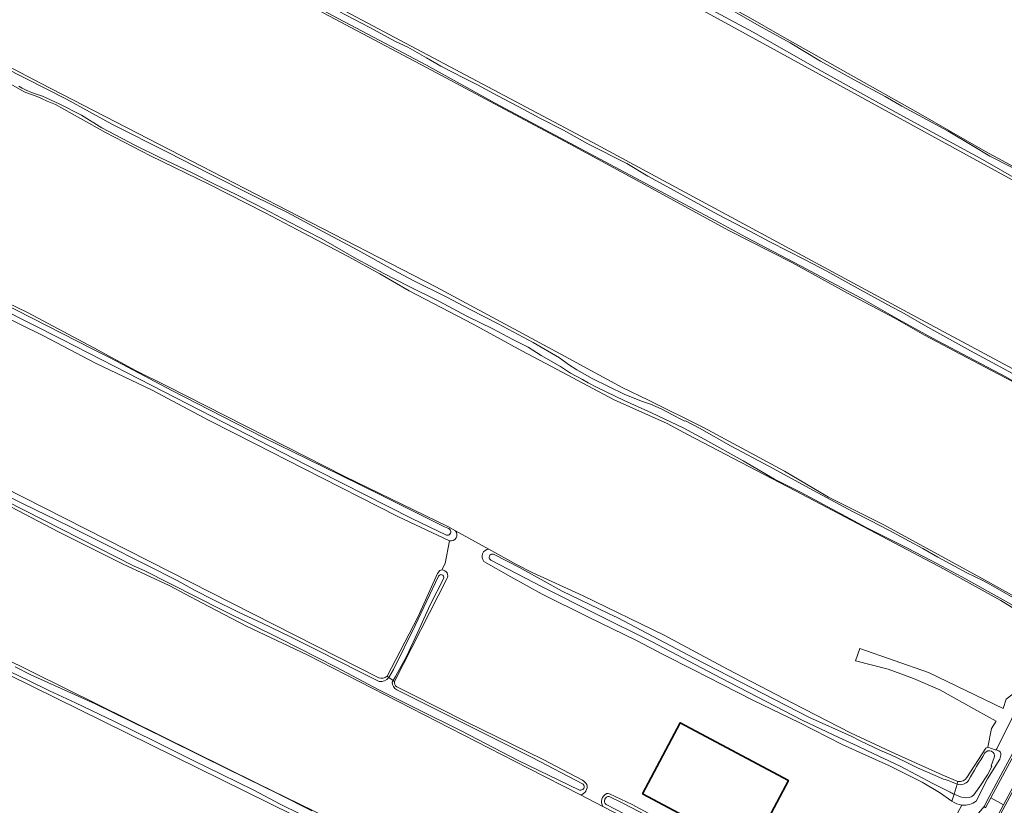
# Model space of a CAD drawing. Header units: metres. Extents: x 149984 to 156489, y 469398 to 478068.
# Tile 363 of 656: x 152337 to 152589, y 473514 to 473715. Entities that reach past the tile are written whole.
import ezdxf

# ---------------------------------------------------------------- set-up
doc = ezdxf.new("R2010")
doc.units = ezdxf.units.M
doc.header["$LTSCALE"] = 0.75
for name, color, linetype, lineweight in [('B-WE-GR-GRAS-GV', 252, 'Continuous', 13), ('B-WE-OG-BEBOUWING-GV', 6, 'Continuous', 35), ('B-WE-OG-TERREIN_ERF-GV', 252, 'Continuous', 18), ('B-WE-OG-TERREIN_OEVER-GV', 252, 'Continuous', 18), ('B-WE-OG-WATER-GV', 252, 'Continuous', 18), ('B-WE-OG-WATER_SLOOT-GV', 252, 'Continuous', 18), ('B-WE-OG-WEG-GV', 252, 'Continuous', 18), ('B-WE-VH-GESLOTENVERHARDING_ASFALT-GV', 252, 'Continuous', 18)]:
    doc.layers.add(name, color=color, linetype=linetype, lineweight=lineweight)

msp = doc.modelspace()

# ---------------------------------------------------------------- linework, layer by layer
at = {"layer": 'B-WE-GR-GRAS-GV', "flags": 128}
for points in [[(151860.15, 473839.985), (151838.443, 473802.422), (151901.655, 473768.65), (152048.137, 473693.009), (152196.303, 473619.72), (152299.755, 473568.391), (152397.909, 473519.906), (152531.927, 473454.488), (152539.399, 473451.249), (152541.95, 473452.176), (152550.388, 473467.694), (152553.221, 473472.906), (152554.786, 473475.784), (152554.94, 473476.067)], [(152335.307, 473818.318), (152337.292, 473819.905), (152339.938, 473818.318), (152338.879, 473816.598), (152340.792, 473815.502), (152366.131, 473800.988), (152428.441, 473766.988), (152440.876, 473761.962), (152462.553, 473748.573), (152463.366, 473748.071), (152465.912, 473746.698), (152494.531, 473731.264), (152517.036, 473719.127), (152523.955, 473715.395), (152531.293, 473711.123), (152550.236, 473700.435), (152566.749, 473691.233), (152583.974, 473681.338), (152629.639, 473656.644)], [(152340.792, 473815.502), (152338.879, 473816.598), (152336.599, 473814.141), (152314.945, 473773.74), (152317.333, 473772.505), (152340.209, 473760.235), (152379.473, 473739.703), (152406.354, 473724.675), (152483.444, 473683.691), (152565.211, 473639.584), (152608.245, 473616.526), (152622.962, 473608.828), (152625.206, 473608.849)], [(152625.206, 473608.849), (152626.247, 473609.249), (152634.68, 473621.916), (152637.8, 473628.77), (152638.517, 473630.647), (152639.575, 473633.094), (152642.386, 473638.32), (152643.941, 473640.867), (152644.007, 473642.785), (152643.643, 473645.105), (152481.394, 473733.986), (152394.058, 473782.333), (152374.62, 473792.702), (152351.882, 473805.083), (152339.373, 473812.135)], [(152620.937, 473605.896), (152619.617, 473606.676), (152596.257, 473619.778), (152583.863, 473626.228), (152568.401, 473634.405), (152560.608, 473638.83), (152548.841, 473645.041), (152534.448, 473652.966), (152518.578, 473661.075), (152496.843, 473672.881), (152478.974, 473682.578), (152454.831, 473695.455), (152441.119, 473702.761), (152421.78, 473712.992), (152405.4, 473721.753), (152392.522, 473728.802), (152376.651, 473737.516), (152361.626, 473745.802), (152344.251, 473754.796), (152328.563, 473763.084), (152316.167, 473769.573)], [(152291.66, 473725.818), (152299.206, 473721.505), (152311.291, 473715.149), (152318.57, 473711.32), (152342.466, 473698.751), (152380.962, 473678.907), (152405.789, 473666.152), (152443.536, 473646.76), (152462.304, 473636.637), (152475.419, 473629.563), (152491.141, 473620.995), (152497.847, 473617.799), (152511.95, 473610.828), (152532.565, 473599.638), (152543.88, 473593.056), (152549.833, 473590.035), (152557.969, 473585.906), (152583.706, 473571.875), (152591.411, 473567.675), (152598.979, 473563.549)], [(152592.993, 473563.483), (152587.86, 473566.601), (152573.415, 473574.654), (152535.447, 473594.63), (152507.798, 473609.05), (152502.639, 473611.834), (152489.097, 473617.902), (152473.109, 473626.413), (152465.502, 473630.419), (152453.069, 473637.181), (152436.691, 473645.689), (152429.21, 473650.028), (152421.08, 473654.457), (152408.007, 473661.405), (152399.883, 473665.618), (152385.699, 473672.848), (152370.569, 473680.204), (152359.114, 473686.193), (152346.334, 473693.29), (152344.24, 473694.171), (152342.718, 473694.839), (152341.795, 473695.249), (152338.311, 473696.572), (152328.297, 473702.247)], [(152315.867, 473651.453), (152339.162, 473640.174), (152356.156, 473631.14), (152366.796, 473625.388), (152374.712, 473621.485), (152420.221, 473598.334), (152446.547, 473585.502), (152448.498, 473584.431), (152457.093, 473579.714), (152464.142, 473575.845), (152468.13, 473573.739), (152481.151, 473567.842), (152501.881, 473557.801), (152518.049, 473549.069), (152534.718, 473540.389), (152549.448, 473532.837), (152560.935, 473527.45), (152572.871, 473522.082), (152576.9, 473520.418)], [(152237.994, 473641.936), (152246.193, 473639.321), (152247.098, 473639.178), (152428.913, 473546.86)], [(152445.077, 473574.419), (152445.934, 473576.078), (152446.999, 473581.848), (152433.817, 473588.045), (152409.712, 473600.296), (152397.313, 473606.617), (152385.607, 473612.571), (152371.057, 473620.381), (152356.568, 473627.262), (152343.29, 473634.241), (152330.752, 473640.357)], [(152552.659, 473479.771), (152551.924, 473480.242), (152486.207, 473513.996), (152480.466, 473516.945), (152467.104, 473523.808), (152410.602, 473552.768), (152395.162, 473560.097), (152383.684, 473566.065), (152375.356, 473570.416), (152363.644, 473575.903), (152347.064, 473584.198), (152333.31, 473591.436), (152324.595, 473595.897), (152311.633, 473602.574), (152298.101, 473609.335), (152279.336, 473619.136), (152258.659, 473629.451), (152245.147, 473636.378)], [(152531.679, 473432.473), (152531.921, 473432.928), (152535.59, 473439.832), (152537.764, 473443.922), (152537.896, 473446.568), (152534.003, 473449.278), (152255.721, 473586.412)], [(152431.058, 473547.255), (152438.874, 473562.399), (152443.98, 473573.553), (152444.567, 473574.316)], [(152579.225, 473521.446), (152584.033, 473528.9), (152584.563, 473529.131), (152585.478, 473533.949), (152586.708, 473535.815), (152581.787, 473538.553), (152572.341, 473543.832), (152565.555, 473546.689), (152559.125, 473549.11), (152550.711, 473551.213), (152551.862, 473554.349), (152569.365, 473548.237), (152588.454, 473539.029), (152589.208, 473541.411), (152591.788, 473543.355), (152593.361, 473544.962)]]:
    msp.add_lwpolyline(points, dxfattribs=at)
at = {"layer": 'B-WE-GR-GRAS-GV'}
for points in [[(152444.567, 473574.316, -0.0901118), (152445.077, 473574.419)], [(152428.913, 473546.86, 0.2275539), (152431.058, 473547.255)], [(152576.9, 473520.418, 0.3320732), (152579.225, 473521.446)]]:
    msp.add_lwpolyline(points, format="xyb", dxfattribs=at)
at = {"layer": 'B-WE-OG-BEBOUWING-GV', "flags": 128}
msp.add_lwpolyline([(152496.34, 473517.27), (152523.98, 473502.51), (152533.61, 473520.64), (152505.96, 473535.38)], close=True, dxfattribs=at)
at = {"layer": 'B-WE-OG-TERREIN_ERF-GV'}
for points in [[(152448.498, 473584.431, -0.7298594), (152446.999, 473581.848)], [(152455.796, 473576.619, -0.6337429), (152457.093, 473579.714)], [(152445.077, 473574.419, -0.6090141), (152446.302, 473572.146)], [(152432.949, 473545.954, 0.2999162), (152433.51, 473544.536)], [(152482.099, 473519.61, -0.4365822), (152480.466, 473516.945)], [(152481.013, 473520.683, -0.1032718), (152482.099, 473519.61)], [(152486.207, 473513.996, -0.4619323), (152487.192, 473517.277)], [(152487.192, 473517.277, -0.1059321), (152487.881, 473517.274)], [(152577.917, 473514.353, -0.0943054), (152575.387, 473515.325)]]:
    msp.add_lwpolyline(points, format="xyb", dxfattribs=at)
at = {"layer": 'B-WE-OG-TERREIN_ERF-GV', "flags": 128}
for points in [[(152457.093, 473579.714), (152448.498, 473584.431)], [(152446.999, 473581.848), (152445.934, 473576.078)], [(152445.934, 473576.078), (152445.077, 473574.419)], [(152575.387, 473515.325), (152572.255, 473517.609), (152567.786, 473520.23), (152559.472, 473524.373), (152547.379, 473529.823), (152536.342, 473535.466), (152524.519, 473541.162), (152516.72, 473545.158), (152509.321, 473548.869), (152501.578, 473552.847), (152494.802, 473556.381), (152482.518, 473562.335), (152470.666, 473568.235), (152462.712, 473572.639), (152455.796, 473576.619)], [(152446.302, 473572.146), (152432.949, 473545.954)], [(152433.51, 473544.536), (152437.29, 473542.705), (152451.29, 473535.651), (152470.954, 473525.979), (152481.013, 473520.683)], [(152480.466, 473516.945), (152486.207, 473513.996)], [(152487.881, 473517.274), (152493.695, 473514.513), (152502.966, 473509.479), (152513.089, 473504.233), (152520.385, 473499.972), (152522.288, 473498.725), (152522.674, 473498.525), (152527.169, 473496.117), (152532.812, 473493.213), (152539.331, 473489.782), (152552.514, 473482.88), (152557.617, 473480.173), (152559.332, 473480.625), (152565.338, 473491.623), (152567.483, 473495.398), (152567.865, 473495.826)], [(152568.58, 473495.87), (152571.279, 473501.22), (152573.918, 473506.266), (152575.044, 473508.606), (152576.9, 473512.46), (152577.917, 473514.353)]]:
    msp.add_lwpolyline(points, dxfattribs=at)
for points in [[(152569.365, 473548.237), (152551.862, 473554.349), (152550.711, 473551.213), (152559.125, 473549.11), (152565.555, 473546.689), (152572.341, 473543.832), (152581.787, 473538.553), (152586.708, 473535.815), (152585.478, 473533.949), (152584.563, 473529.131), (152586.48, 473528.51), (152586.717, 473528.44), (152586.826, 473528.738), (152594.679, 473544.567), (152593.361, 473544.962), (152591.788, 473543.355), (152589.208, 473541.411), (152588.454, 473539.029)], [(152505.96, 473535.38), (152533.61, 473520.64), (152523.98, 473502.51), (152496.34, 473517.27)]]:
    msp.add_lwpolyline(points, close=True, dxfattribs=at)
at = {"layer": 'B-WE-OG-TERREIN_OEVER-GV', "flags": 128}
for points in [[(152645.809, 473647.644), (152647.516, 473649.646), (152642.092, 473649.91), (152629.639, 473656.644), (152583.974, 473681.338), (152566.749, 473691.233), (152550.236, 473700.435), (152531.293, 473711.123), (152523.955, 473715.395), (152517.036, 473719.127), (152494.531, 473731.264), (152465.912, 473746.698), (152463.366, 473748.071), (152462.553, 473748.573), (152440.876, 473761.962), (152428.441, 473766.988), (152366.131, 473800.988), (152340.792, 473815.502)], [(152339.373, 473812.135), (152351.882, 473805.083), (152374.62, 473792.702), (152394.058, 473782.333), (152481.394, 473733.986), (152643.643, 473645.105), (152643.674, 473645.142)], [(152542.255, 473701.757), (152524.637, 473711.825), (152505.731, 473721.995), (152486.332, 473732.741), (152463.712, 473744.694), (152446.175, 473754.392), (152428.311, 473764.385), (152424.631, 473766.171), (152421.58, 473767.924), (152416.284, 473770.56), (152410.065, 473773.78), (152409.074, 473774.367), (152408.046, 473775.076), (152405.677, 473776.474), (152401.244, 473779.093), (152391.872, 473784.054), (152380.812, 473789.852), (152376.423, 473792.341), (152371.442, 473795.063), (152365.721, 473798.02), (152360.368, 473800.799), (152352.656, 473805.121), (152343.188, 473810.273), (152339.948, 473812.334)], [(152608.245, 473616.526), (152565.211, 473639.584), (152483.444, 473683.691), (152406.354, 473724.675), (152379.473, 473739.703), (152340.209, 473760.235), (152317.333, 473772.505)], [(152531.927, 473454.488), (152397.909, 473519.906), (152299.755, 473568.391), (152196.303, 473619.72), (152048.137, 473693.009), (151901.655, 473768.65)], [(152316.167, 473769.573), (152328.563, 473763.084), (152344.251, 473754.796), (152361.626, 473745.802), (152376.651, 473737.516), (152392.522, 473728.802), (152405.4, 473721.753), (152421.78, 473712.992), (152441.119, 473702.761), (152454.831, 473695.455), (152478.974, 473682.578), (152496.843, 473672.881), (152518.578, 473661.075), (152534.448, 473652.966), (152548.841, 473645.041), (152560.608, 473638.83), (152568.401, 473634.405), (152583.863, 473626.228), (152596.257, 473619.778), (152619.617, 473606.676), (152620.937, 473605.896)], [(152622.347, 473605.549), (152618.661, 473607.64), (152609.75, 473612.733), (152598.937, 473618.534), (152591.418, 473622.492), (152589.19, 473623.742), (152570.226, 473633.752), (152561.914, 473638.344), (152552.326, 473643.735), (152536.701, 473652.132), (152522.707, 473659.43), (152516.165, 473663.032), (152458.485, 473693.724), (152441.155, 473703.381), (152417.078, 473716.081), (152375.274, 473738.703), (152342.201, 473756.43), (152341.64, 473756.735), (152334.158, 473760.575), (152328.099, 473763.775), (152321.306, 473767.591), (152319.349, 473768.504), (152318.278, 473769.01), (152316.744, 473769.783)], [(152418.623, 473717.154), (152426.516, 473713.089), (152433.212, 473709.428), (152436.364, 473707.936), (152441.103, 473705.239), (152444.828, 473703.1), (152450.78, 473700.036), (152454.163, 473698.319), (152459.341, 473695.561), (152466.033, 473692.045), (152470.089, 473689.805), (152476.144, 473686.781), (152482.391, 473683.259), (152492.283, 473678.247), (152497.707, 473675.023), (152503.481, 473671.875), (152508.626, 473669.03), (152515.557, 473665.261), (152522.322, 473661.719), (152529.029, 473658.148), (152537.689, 473653.695), (152543.407, 473650.707), (152549.52, 473647.38), (152559.969, 473641.613), (152562.579, 473640.267), (152569.198, 473636.453), (152580.148, 473630.375), (152594.317, 473622.698)], [(152518.11, 473717.999), (152526.176, 473713.455), (152534.069, 473709.032), (152541.819, 473704.388), (152550.43, 473699.616), (152558.301, 473695.399), (152562.584, 473692.905), (152574.443, 473686.492), (152580.558, 473682.827), (152585.106, 473680.129), (152595.424, 473674.821)], [(152591.411, 473567.675), (152583.706, 473571.875), (152557.969, 473585.906), (152549.833, 473590.035), (152543.88, 473593.056), (152532.565, 473599.638), (152511.95, 473610.828), (152497.847, 473617.799), (152491.141, 473620.995), (152475.419, 473629.563), (152462.304, 473636.637), (152443.536, 473646.76), (152405.789, 473666.152), (152380.962, 473678.907), (152342.466, 473698.751), (152318.57, 473711.32)], [(152328.297, 473702.247), (152338.311, 473696.572), (152341.795, 473695.249), (152342.718, 473694.839), (152344.24, 473694.171), (152346.334, 473693.29), (152359.114, 473686.193), (152370.569, 473680.204), (152385.699, 473672.848), (152399.883, 473665.618), (152408.007, 473661.405), (152421.08, 473654.457), (152429.21, 473650.028), (152436.691, 473645.689), (152453.069, 473637.181), (152465.502, 473630.419), (152473.109, 473626.413), (152489.097, 473617.902), (152502.639, 473611.834), (152507.798, 473609.05), (152535.447, 473594.63), (152573.415, 473574.654), (152587.86, 473566.601), (152592.993, 473563.483)], [(152333.174, 473702.784), (152349.15, 473694.642), (152360.891, 473688.174), (152375.08, 473681.083), (152385.58, 473675.71), (152396.897, 473670.03), (152405.596, 473665.736), (152412.293, 473662.136), (152423.575, 473656.069), (152432.572, 473651.098), (152437.929, 473648.289), (152446.153, 473644.164), (152452.321, 473640.974), (152459.476, 473637.265), (152468.399, 473632.497), (152475.093, 473628.59), (152477.403, 473626.871), (152479.552, 473625.536), (152483.478, 473623.345), (152491.835, 473619.199), (152496.35, 473617.482), (152498.37, 473616.745), (152501.092, 473615.544), (152505.747, 473613.136), (152507.12, 473612.456), (152507.292, 473612.505), (152510.916, 473610.641), (152519.008, 473606.066), (152528.64, 473600.91), (152540.041, 473594.76), (152549.942, 473589.372), (152554.52, 473587.036), (152559.245, 473584.622), (152564.443, 473581.735), (152567.983, 473579.863), (152571.791, 473577.726), (152576.04, 473575.401), (152579.157, 473573.704), (152583.468, 473571.601), (152587.158, 473569.598), (152592.112, 473566.688)], [(152643.28, 473645.398), (152641.667, 473646.401), (152638.061, 473648.535), (152628.113, 473654.632), (152616.328, 473661.24), (152604.279, 473667.741), (152593.023, 473673.69), (152582.586, 473679.626), (152568.507, 473687.287), (152555.86, 473694.133), (152542.255, 473701.757)], [(152596.161, 473562.409), (152588.49, 473566.792), (152577.883, 473572.696), (152571.536, 473576.058), (152564.207, 473579.917), (152553.64, 473585.188), (152547.146, 473588.686), (152536.875, 473594.165), (152530.057, 473597.616), (152522.009, 473602.255), (152512.285, 473607.738), (152506.695, 473610.768), (152498.628, 473614.547), (152491.626, 473617.74), (152484.745, 473621.036), (152482.478, 473622.201), (152480.997, 473623.095), (152477.965, 473624.693), (152475.33, 473626.374), (152470.457, 473629.231), (152467.106, 473631.316), (152463.214, 473633.256), (152458.07, 473636.007), (152451.419, 473639.271), (152444.29, 473643.093), (152436.551, 473646.88), (152430.268, 473650.181), (152423.23, 473653.916), (152414.2, 473659.075), (152410.543, 473660.951), (152404.346, 473664.194), (152397.903, 473667.612), (152392.363, 473670.395), (152387.101, 473672.842), (152381.046, 473675.924), (152373.015, 473679.776), (152366.764, 473682.819), (152358.147, 473687.396), (152352.995, 473690.577), (152347.261, 473693.465), (152343.013, 473695.454), (152340.468, 473696.335), (152338.847, 473697.017), (152337.793, 473697.504), (152336.918, 473698.018)], [(152448.498, 473584.431), (152446.547, 473585.502), (152420.221, 473598.334), (152374.712, 473621.485), (152366.796, 473625.388), (152356.156, 473631.14), (152339.162, 473640.174), (152315.867, 473651.453), (152312.272, 473653.084), (152310.683, 473653.897), (152276.42, 473672.153), (152265.119, 473677.971)], [(152263.34, 473675.74), (152265.433, 473674.382), (152270.715, 473671.065), (152290.766, 473660.913), (152303.072, 473654.426), (152315.013, 473648.129), (152330.752, 473640.357), (152343.29, 473634.241), (152356.568, 473627.262), (152371.057, 473620.381), (152385.607, 473612.571), (152397.313, 473606.617), (152409.712, 473600.296), (152433.817, 473588.045), (152446.999, 473581.848)], [(152446.252, 473583.302), (152437.383, 473587.606), (152413.537, 473599.661), (152383.218, 473615.203), (152364.632, 473624.794), (152348.031, 473633.27), (152332.15, 473641.257), (152315.411, 473649.403), (152305.259, 473654.628), (152293.857, 473660.654), (152279.533, 473667.752), (152264.483, 473675.6)], [(152324.751, 473646.698), (152355.663, 473630.878), (152360.159, 473628.661), (152363.175, 473627.072), (152376.022, 473620.3), (152389.026, 473613.658), (152399.519, 473608.244), (152414.77, 473600.723), (152429.184, 473593.659), (152445.744, 473585.445), (152446.59, 473585.078)], [(152246.088, 473638.187), (152253.747, 473634.134), (152266.72, 473627.616), (152280.117, 473620.992), (152293.617, 473613.875), (152297.128, 473612.291), (152298.427, 473611.728), (152302.828, 473609.289), (152315.108, 473603.039), (152327.213, 473596.572), (152331.542, 473594.588), (152338.105, 473591.349), (152349.821, 473585.579), (152358.509, 473581.244), (152369.699, 473575.651), (152377.407, 473571.724), (152382.035, 473569.147), (152386.548, 473566.876), (152393.111, 473563.679), (152399.159, 473560.801), (152406.356, 473557.361), (152413.533, 473553.735), (152423.95, 473548.479), (152429.053, 473545.952)], [(152428.913, 473546.86), (152247.098, 473639.178)], [(152245.147, 473636.378), (152258.659, 473629.451), (152279.336, 473619.136), (152298.101, 473609.335), (152311.633, 473602.574), (152324.595, 473595.897), (152333.31, 473591.436), (152347.064, 473584.198), (152363.644, 473575.903), (152375.356, 473570.416), (152383.684, 473566.065), (152395.162, 473560.097), (152410.602, 473552.768), (152467.104, 473523.808), (152480.466, 473516.945)], [(152480.251, 473518.163), (152464.581, 473525.779), (152449.991, 473533.344), (152438.825, 473538.844), (152428.908, 473543.816), (152418.071, 473549.599), (152403.655, 473556.95), (152388.991, 473564.164), (152368.961, 473574.305), (152366.464, 473575.389), (152258.745, 473630.171), (152257.414, 473630.847), (152246.245, 473636.262), (152245.415, 473636.691)], [(152414.661, 473509.232), (152403.765, 473514.588), (152397.032, 473518.142), (152388.664, 473522.291), (152381.487, 473525.773), (152371.945, 473530.484), (152361.367, 473535.714), (152351.451, 473540.454), (152344.818, 473543.571), (152339.389, 473546.185), (152329.963, 473550.681), (152320.046, 473555.598), (152310.639, 473559.961), (152302.196, 473564.348), (152288.381, 473571.078), (152280.859, 473574.849), (152272.658, 473579.06), (152262.637, 473584.072), (152259.628, 473585.652), (152257.206, 473586.692), (152255.795, 473587.116), (152254.992, 473587.218), (152254.703, 473587.146), (152254.111, 473586.653)], [(152255.721, 473586.412), (152534.003, 473449.278), (152537.896, 473446.568), (152538.273, 473447.743)], [(152458.451, 473578.336), (152464.925, 473575.087), (152475.77, 473569.019), (152487.482, 473563.384), (152490.04, 473562.167), (152509.56, 473551.857), (152538.953, 473536.753), (152549.609, 473531.93), (152551.945, 473530.781), (152557.166, 473528.296), (152559.81, 473527.204), (152563.552, 473525.432), (152566.608, 473523.897), (152571.073, 473521.889), (152573.266, 473520.953), (152573.662, 473520.869), (152573.953, 473520.802), (152574.467, 473520.656), (152575.25, 473520.27), (152576.691, 473519.715), (152576.9, 473520.418), (152572.871, 473522.082), (152560.935, 473527.45), (152549.448, 473532.837), (152534.718, 473540.389), (152518.049, 473549.069), (152501.881, 473557.801), (152481.151, 473567.842), (152468.13, 473573.739), (152464.142, 473575.845), (152457.093, 473579.714)], [(152455.796, 473576.619), (152462.712, 473572.639), (152470.666, 473568.235), (152482.518, 473562.335), (152494.802, 473556.381), (152501.578, 473552.847), (152509.321, 473548.869), (152516.72, 473545.158), (152524.519, 473541.162), (152536.342, 473535.466), (152547.379, 473529.823), (152559.472, 473524.373), (152567.786, 473520.23), (152572.255, 473517.609), (152575.387, 473515.325), (152575.927, 473517.144)], [(152546.483, 473531.621), (152537.096, 473536.086), (152516.255, 473546.828), (152498.821, 473556.071), (152484.39, 473563.214), (152470.719, 473570.143), (152457.778, 473576.829)], [(152444.567, 473574.316), (152443.98, 473573.553), (152438.874, 473562.399), (152431.058, 473547.255)], [(152431.058, 473547.255), (152431.483, 473546.963), (152432.68, 473549.001), (152438.235, 473560.233), (152444.235, 473572.812)], [(152445.524, 473572.363), (152442.092, 473565.494), (152439.277, 473559.283), (152436.096, 473552.492), (152433.179, 473547.236), (152432.606, 473546.19), (152432.949, 473545.954), (152446.302, 473572.146)], [(152335.983, 473549.671), (152340.032, 473547.666), (152347.783, 473544.182), (152356.431, 473540.196), (152365.817, 473535.648), (152374.012, 473531.64), (152384.119, 473526.601), (152395.255, 473521.152), (152403.082, 473517.291), (152411.849, 473512.851)], [(152431.483, 473546.963), (152431.058, 473547.255)], [(152432.949, 473545.954), (152432.606, 473546.19), (152432.386, 473545.788)], [(152481.013, 473520.683), (152470.954, 473525.979), (152451.29, 473535.651), (152437.29, 473542.705), (152433.51, 473544.536)], [(152433.513, 473543.768), (152468.145, 473526.504), (152481.146, 473519.735)], [(152574.961, 473517.672), (152570.541, 473519.909), (152562.147, 473524.302), (152553.807, 473528.245), (152551.163, 473529.464), (152546.483, 473531.621)], [(152584.563, 473529.131), (152584.033, 473528.9), (152579.225, 473521.446)], [(152581.546, 473515.367), (152584.52, 473521.07), (152587.67, 473526.05), (152587.89, 473527.1), (152587.9, 473527.52), (152587.74, 473527.97), (152587.39, 473528.24), (152586.717, 473528.44), (152586.48, 473528.51), (152584.563, 473529.131)], [(152586.204, 473526.502), (152585.443, 473524.358), (152585.558, 473524.174), (152584.449, 473522.114), (152582.519, 473519.105), (152580.996, 473517.018)], [(152576.9, 473520.418), (152576.691, 473519.715)], [(152487.805, 473516.594), (152491.314, 473514.877), (152517.918, 473500.987), (152522.288, 473498.725), (152520.385, 473499.972), (152513.089, 473504.233), (152502.966, 473509.479), (152493.695, 473514.513), (152487.881, 473517.274)], [(152575.927, 473517.144), (152575.387, 473515.325)], [(152554.603, 473479.1), (152553.549, 473479.954), (152550.481, 473481.927), (152548.939, 473482.748), (152541.659, 473486.531), (152534.762, 473490.069), (152528.18, 473493.541), (152522.06, 473496.684), (152496.228, 473509.754), (152487.042, 473514.532)], [(152577.917, 473514.353), (152577.962, 473514.345)]]:
    msp.add_lwpolyline(points, dxfattribs=at)
at = {"layer": 'B-WE-OG-TERREIN_OEVER-GV'}
for points in [[(152446.59, 473585.078, -1.0214759), (152446.252, 473583.302)], [(152446.999, 473581.848, 0.7298594), (152448.498, 473584.431)], [(152457.093, 473579.714, 0.6337429), (152455.796, 473576.619)], [(152457.778, 473576.829, -1.1866489), (152458.451, 473578.336)], [(152444.235, 473572.812, -0.9336962), (152445.524, 473572.363)], [(152445.077, 473574.419, 0.0901118), (152444.567, 473574.316)], [(152446.302, 473572.146, 0.6090141), (152445.077, 473574.419)], [(152431.058, 473547.255, -0.2275539), (152428.913, 473546.86)], [(152429.053, 473545.952, 0.2902235), (152431.483, 473546.963)], [(152432.386, 473545.788, 0.284063), (152433.513, 473543.768)], [(152433.51, 473544.536, -0.2999162), (152432.949, 473545.954)], [(152579.588, 473520.676, -0.0071194), (152583.839, 473527.671)], [(152583.839, 473527.671, -0.8484436), (152586.204, 473526.502)], [(152481.146, 473519.735, -0.75405), (152480.251, 473518.163)], [(152480.466, 473516.945, 0.4365822), (152482.099, 473519.61)], [(152482.099, 473519.61, 0.1032718), (152481.013, 473520.683)], [(152576.691, 473519.715, 0.3615861), (152579.588, 473520.676)], [(152579.225, 473521.446, -0.3320732), (152576.9, 473520.418)], [(152487.192, 473517.277, 0.4619323), (152486.207, 473513.996)], [(152487.881, 473517.274, 0.1059321), (152487.192, 473517.277)], [(152575.927, 473517.144, -0.0243577), (152574.961, 473517.672)], [(152578.518, 473516.264, -0.0611375), (152575.927, 473517.144)], [(152580.996, 473517.018, -0.2665415), (152578.518, 473516.264)], [(152487.042, 473514.532, -0.7372844), (152487.805, 473516.594)], [(152575.387, 473515.325, 0.0943054), (152577.917, 473514.353)], [(152577.962, 473514.345, 0.1778714), (152581.546, 473515.367)]]:
    msp.add_lwpolyline(points, format="xyb", dxfattribs=at)
at = {"layer": 'B-WE-OG-WATER-GV', "flags": 128}
for points in [[(152429.053, 473545.952), (152423.95, 473548.479), (152413.533, 473553.735), (152406.356, 473557.361), (152399.159, 473560.801), (152393.111, 473563.679), (152386.548, 473566.876), (152382.035, 473569.147), (152377.407, 473571.724), (152369.699, 473575.651), (152358.509, 473581.244), (152349.821, 473585.579), (152338.105, 473591.349), (152331.542, 473594.588), (152327.213, 473596.572), (152315.108, 473603.039), (152302.828, 473609.289), (152298.427, 473611.728), (152297.128, 473612.291), (152293.617, 473613.875), (152280.117, 473620.992), (152266.72, 473627.616), (152253.747, 473634.134), (152246.088, 473638.187)], [(152245.415, 473636.691), (152246.245, 473636.262), (152257.414, 473630.847), (152258.745, 473630.171), (152366.464, 473575.389), (152368.961, 473574.305), (152388.991, 473564.164), (152403.655, 473556.95), (152418.071, 473549.599), (152428.908, 473543.816), (152438.825, 473538.844), (152449.991, 473533.344), (152464.581, 473525.779), (152480.251, 473518.163)], [(152575.927, 473517.144), (152576.691, 473519.715), (152575.25, 473520.27), (152574.467, 473520.656), (152573.953, 473520.802), (152573.662, 473520.869), (152573.266, 473520.953), (152571.073, 473521.889), (152566.608, 473523.897), (152563.552, 473525.432), (152559.81, 473527.204), (152557.166, 473528.296), (152551.945, 473530.781), (152549.609, 473531.93), (152538.953, 473536.753), (152509.56, 473551.857), (152490.04, 473562.167), (152487.482, 473563.384), (152475.77, 473569.019), (152464.925, 473575.087), (152458.451, 473578.336)], [(152457.778, 473576.829), (152470.719, 473570.143), (152484.39, 473563.214), (152498.821, 473556.071), (152516.255, 473546.828), (152537.096, 473536.086), (152546.483, 473531.621), (152551.163, 473529.464), (152553.807, 473528.245), (152562.147, 473524.302), (152570.541, 473519.909), (152574.961, 473517.672)], [(152444.235, 473572.812), (152438.235, 473560.233), (152432.68, 473549.001), (152431.483, 473546.963)], [(152431.483, 473546.963), (152432.606, 473546.19), (152433.179, 473547.236), (152436.096, 473552.492), (152439.277, 473559.283), (152442.092, 473565.494), (152445.524, 473572.363)], [(152432.386, 473545.788), (152432.606, 473546.19), (152431.483, 473546.963)], [(152481.146, 473519.735), (152468.145, 473526.504), (152433.513, 473543.768)], [(152487.042, 473514.532), (152496.228, 473509.754), (152522.06, 473496.684), (152528.18, 473493.541), (152534.762, 473490.069), (152541.659, 473486.531), (152548.939, 473482.748), (152550.481, 473481.927), (152553.549, 473479.954), (152554.603, 473479.1)], [(152555.422, 473477.301), (152555.224, 473476.403), (152557.689, 473479.885), (152557.617, 473480.173), (152552.514, 473482.88), (152539.331, 473489.782), (152532.812, 473493.213), (152527.169, 473496.117), (152522.674, 473498.525), (152522.288, 473498.725), (152517.918, 473500.987), (152491.314, 473514.877), (152487.805, 473516.594)]]:
    msp.add_lwpolyline(points, dxfattribs=at)
at = {"layer": 'B-WE-OG-WATER-GV'}
for points in [[(152458.451, 473578.336, 1.1866489), (152457.778, 473576.829)], [(152445.524, 473572.363, 0.9336962), (152444.235, 473572.812)], [(152431.483, 473546.963, -0.2902235), (152429.053, 473545.952)], [(152433.513, 473543.768, -0.284063), (152432.386, 473545.788)], [(152480.251, 473518.163, 0.75405), (152481.146, 473519.735)], [(152574.961, 473517.672, 0.0243577), (152575.927, 473517.144)], [(152487.805, 473516.594, 0.7372844), (152487.042, 473514.532)]]:
    msp.add_lwpolyline(points, format="xyb", dxfattribs=at)
at = {"layer": 'B-WE-OG-WATER_SLOOT-GV', "flags": 128}
for points in [[(152316.744, 473769.783), (152318.278, 473769.01), (152319.349, 473768.504), (152321.306, 473767.591), (152328.099, 473763.775), (152334.158, 473760.575), (152341.64, 473756.735), (152342.201, 473756.43), (152375.274, 473738.703), (152417.078, 473716.081), (152441.155, 473703.381), (152458.485, 473693.724), (152516.165, 473663.032), (152522.707, 473659.43), (152536.701, 473652.132), (152552.326, 473643.735), (152561.914, 473638.344), (152570.226, 473633.752), (152589.19, 473623.742), (152591.418, 473622.492), (152598.937, 473618.534), (152609.75, 473612.733), (152618.661, 473607.64), (152622.347, 473605.549)], [(152505.731, 473721.995), (152524.637, 473711.825), (152542.255, 473701.757), (152555.86, 473694.133), (152568.507, 473687.287), (152582.586, 473679.626), (152593.023, 473673.69)], [(152594.317, 473622.698), (152580.148, 473630.375), (152569.198, 473636.453), (152562.579, 473640.267), (152559.969, 473641.613), (152549.52, 473647.38), (152543.407, 473650.707), (152537.689, 473653.695), (152529.029, 473658.148), (152522.322, 473661.719), (152515.557, 473665.261), (152508.626, 473669.03), (152503.481, 473671.875), (152497.707, 473675.023), (152492.283, 473678.247), (152482.391, 473683.259), (152476.144, 473686.781), (152470.089, 473689.805), (152466.033, 473692.045), (152459.341, 473695.561), (152454.163, 473698.319), (152450.78, 473700.036), (152444.828, 473703.1), (152441.103, 473705.239), (152436.364, 473707.936), (152433.212, 473709.428), (152426.516, 473713.089), (152418.623, 473717.154)], [(152595.424, 473674.821), (152585.106, 473680.129), (152580.558, 473682.827), (152574.443, 473686.492), (152562.584, 473692.905), (152558.301, 473695.399), (152550.43, 473699.616), (152541.819, 473704.388), (152534.069, 473709.032), (152526.176, 473713.455), (152518.11, 473717.999)], [(152592.112, 473566.688), (152587.158, 473569.598), (152583.468, 473571.601), (152579.157, 473573.704), (152576.04, 473575.401), (152571.791, 473577.726), (152567.983, 473579.863), (152564.443, 473581.735), (152559.245, 473584.622), (152554.52, 473587.036), (152549.942, 473589.372), (152540.041, 473594.76), (152528.64, 473600.91), (152519.008, 473606.066), (152510.916, 473610.641), (152507.292, 473612.505), (152507.12, 473612.456), (152505.747, 473613.136), (152501.092, 473615.544), (152498.37, 473616.745), (152496.35, 473617.482), (152491.835, 473619.199), (152483.478, 473623.345), (152479.552, 473625.536), (152477.403, 473626.871), (152475.093, 473628.59), (152468.399, 473632.497), (152459.476, 473637.265), (152452.321, 473640.974), (152446.153, 473644.164), (152437.929, 473648.289), (152432.572, 473651.098), (152423.575, 473656.069), (152412.293, 473662.136), (152405.596, 473665.736), (152396.897, 473670.03), (152385.58, 473675.71), (152375.08, 473681.083), (152360.891, 473688.174), (152349.15, 473694.642), (152333.174, 473702.784)], [(152336.918, 473698.018), (152337.793, 473697.504), (152338.847, 473697.017), (152340.468, 473696.335), (152343.013, 473695.454), (152347.261, 473693.465), (152352.995, 473690.577), (152358.147, 473687.396), (152366.764, 473682.819), (152373.015, 473679.776), (152381.046, 473675.924), (152387.101, 473672.842), (152392.363, 473670.395), (152397.903, 473667.612), (152404.346, 473664.194), (152410.543, 473660.951), (152414.2, 473659.075), (152423.23, 473653.916), (152430.268, 473650.181), (152436.551, 473646.88), (152444.29, 473643.093), (152451.419, 473639.271), (152458.07, 473636.007), (152463.214, 473633.256), (152467.106, 473631.316), (152470.457, 473629.231), (152475.33, 473626.374), (152477.965, 473624.693), (152480.997, 473623.095), (152482.478, 473622.201), (152484.745, 473621.036), (152491.626, 473617.74), (152498.628, 473614.547), (152506.695, 473610.768), (152512.285, 473607.738), (152522.009, 473602.255), (152530.057, 473597.616), (152536.875, 473594.165), (152547.146, 473588.686), (152553.64, 473585.188), (152564.207, 473579.917), (152571.536, 473576.058), (152577.883, 473572.696), (152588.49, 473566.792), (152596.161, 473562.409)], [(152264.483, 473675.6), (152279.533, 473667.752), (152293.857, 473660.654), (152305.259, 473654.628), (152315.411, 473649.403), (152332.15, 473641.257), (152348.031, 473633.27), (152364.632, 473624.794), (152383.218, 473615.203), (152413.537, 473599.661), (152437.383, 473587.606), (152446.252, 473583.302)], [(152360.159, 473628.661), (152355.663, 473630.878), (152324.751, 473646.698), (152322.459, 473647.734), (152318.814, 473649.484), (152315.957, 473650.646), (152310.889, 473653.096), (152305.842, 473656.011), (152294.013, 473662.422), (152286.65, 473665.857), (152279.168, 473669.661), (152273.372, 473672.886), (152269.309, 473675.391), (152265.691, 473677.475)], [(152446.59, 473585.078), (152445.744, 473585.445), (152429.184, 473593.659), (152414.77, 473600.723), (152399.519, 473608.244), (152389.026, 473613.658), (152376.022, 473620.3), (152363.175, 473627.072), (152360.159, 473628.661)], [(152254.111, 473586.653), (152254.703, 473587.146), (152254.992, 473587.218), (152255.795, 473587.116), (152257.206, 473586.692), (152259.628, 473585.652), (152262.637, 473584.072), (152272.658, 473579.06), (152280.859, 473574.849), (152288.381, 473571.078), (152302.196, 473564.348), (152310.639, 473559.961), (152320.046, 473555.598), (152329.963, 473550.681), (152339.389, 473546.185), (152344.818, 473543.571), (152351.451, 473540.454), (152361.367, 473535.714), (152371.945, 473530.484), (152381.487, 473525.773), (152388.664, 473522.291), (152397.032, 473518.142), (152403.765, 473514.588), (152414.661, 473509.232)], [(152411.849, 473512.851), (152403.082, 473517.291), (152395.255, 473521.152), (152384.119, 473526.601), (152374.012, 473531.64), (152365.817, 473535.648), (152356.431, 473540.196), (152347.783, 473544.182), (152340.032, 473547.666), (152335.983, 473549.671)], [(152580.996, 473517.018), (152582.519, 473519.105), (152584.449, 473522.114), (152585.558, 473524.174), (152585.443, 473524.358), (152586.204, 473526.502)], [(152576.691, 473519.715), (152575.927, 473517.144)]]:
    msp.add_lwpolyline(points, dxfattribs=at)
at = {"layer": 'B-WE-OG-WATER_SLOOT-GV'}
for points in [[(152446.252, 473583.302, 1.0214759), (152446.59, 473585.078)], [(152583.839, 473527.671, 0.0071194), (152579.588, 473520.676)], [(152586.204, 473526.502, 0.8484436), (152583.839, 473527.671)], [(152579.588, 473520.676, -0.3615861), (152576.691, 473519.715)], [(152575.927, 473517.144, 0.0611375), (152578.518, 473516.264)], [(152578.518, 473516.264, 0.2665415), (152580.996, 473517.018)]]:
    msp.add_lwpolyline(points, format="xyb", dxfattribs=at)
at = {"layer": 'B-WE-OG-WEG-GV', "flags": 128}
for points in [[(152577.962, 473514.345), (152577.917, 473514.353), (152576.9, 473512.46), (152575.044, 473508.606), (152577.735, 473509.242), (152579.813, 473509.455), (152583.607, 473514.004), (152584.928, 473516.459), (152617.189, 473576.387), (152619.077, 473579.893)], [(152594.679, 473544.567), (152586.826, 473528.738), (152586.717, 473528.44), (152587.39, 473528.24), (152587.74, 473527.97), (152587.9, 473527.52), (152587.89, 473527.1), (152587.67, 473526.05), (152584.52, 473521.07), (152581.546, 473515.367)]]:
    msp.add_lwpolyline(points, dxfattribs=at)
at = {"layer": 'B-WE-OG-WEG-GV'}
msp.add_lwpolyline([(152581.546, 473515.367, -0.1778714), (152577.962, 473514.345)], format="xyb", dxfattribs=at)
at = {"layer": 'B-WE-VH-GESLOTENVERHARDING_ASFALT-GV', "flags": 128}
for points in [[(152581.331, 473500), (152588.983, 473514.229), (152678.134, 473680.002), (152677.694, 473680.239), (152588.564, 473514.457), (152580.783, 473500), (152555.23, 473452.521), (152555.655, 473452.255), (152555.67, 473452.284)], [(152617.189, 473576.387), (152584.928, 473516.459), (152583.607, 473514.004), (152584.001, 473513.663), (152585.37, 473516.2), (152617.629, 473576.15)]]:
    msp.add_lwpolyline(points, close=True, dxfattribs=at)
for points in [[(152617.629, 473576.15), (152585.37, 473516.2), (152588.564, 473514.457), (152677.694, 473680.239)], [(152580.783, 473500), (152588.564, 473514.457), (152585.37, 473516.2), (152584.001, 473513.663)]]:
    msp.add_lwpolyline(points, dxfattribs=at)

doc.saveas('drawing.dxf')
